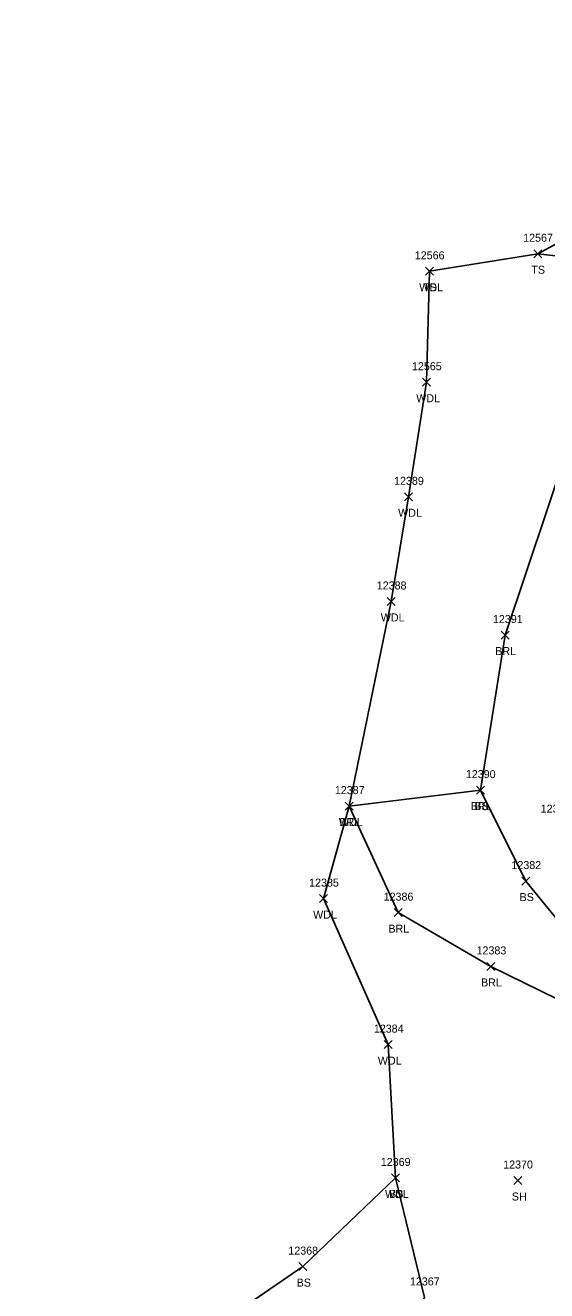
# Model space of a CAD drawing. Extents: x 1482574 to 1485769, y 580696 to 595649.
# Drawn here: x 1482603.7 to 1482734.1, y 583856.2 to 584172.5 of the extents above; entities that cross this region are included whole.
import ezdxf

# ---------------------------------------------------------------- set-up
doc = ezdxf.new("R2010")
doc.units = 0
for name, color, linetype in [('L_A', 7, 'Continuous'), ('L_I', 7, 'Continuous'), ('L_TIC', 7, 'Continuous'), ('LABL', 7, 'Continuous'), ('LAWA', 7, 'Continuous'), ('LELB', 7, 'Continuous'), ('LSOGP', 7, 'Continuous')]:
    doc.layers.add(name, color=color, linetype=linetype)

msp = doc.modelspace()

# ---------------------------------------------------------------- linework, layer by layer
at = {"layer": 'L_TIC'}
for points in [[(1482730.9, 584114.44), (1482732.9, 584116.44)], [(1482732.9, 584114.44), (1482730.9, 584116.44)], [(1482703.84, 584110.05), (1482705.84, 584112.05)], [(1482705.84, 584110.05), (1482703.84, 584112.05)], [(1482703.84, 584110.05), (1482705.84, 584112.05)], [(1482705.84, 584110.05), (1482703.84, 584112.05)], [(1482703.09, 584082.33), (1482705.09, 584084.33)], [(1482705.09, 584082.33), (1482703.09, 584084.33)], [(1482698.57, 584053.68), (1482700.57, 584055.68)], [(1482700.57, 584053.68), (1482698.57, 584055.68)], [(1482694.23, 584027.52), (1482696.23, 584029.52)], [(1482696.23, 584027.52), (1482694.23, 584029.52)], [(1482722.72, 584019.13), (1482724.72, 584021.13)], [(1482724.72, 584019.13), (1482722.72, 584021.13)], [(1482716.6, 583980.37), (1482718.6, 583982.37)], [(1482718.6, 583980.37), (1482716.6, 583982.37)], [(1482716.6, 583980.37), (1482718.6, 583982.37)], [(1482718.6, 583980.37), (1482716.6, 583982.37)], [(1482683.74, 583976.37), (1482685.74, 583978.37)], [(1482685.74, 583976.37), (1482683.74, 583978.37)], [(1482683.74, 583976.37), (1482685.74, 583978.37)], [(1482685.74, 583976.37), (1482683.74, 583978.37)], [(1482727.92, 583957.64), (1482729.92, 583959.64)], [(1482729.92, 583957.64), (1482727.92, 583959.64)], [(1482677.31, 583953.25), (1482679.31, 583955.25)], [(1482679.31, 583953.25), (1482677.31, 583955.25)], [(1482696, 583949.74), (1482698, 583951.74)], [(1482698, 583949.74), (1482696, 583951.74)], [(1482719.19, 583936.3), (1482721.19, 583938.3)], [(1482721.19, 583936.3), (1482719.19, 583938.3)], [(1482693.49, 583916.75), (1482695.49, 583918.75)], [(1482695.49, 583916.75), (1482693.49, 583918.75)], [(1482695.29, 583883.43), (1482697.29, 583885.43)], [(1482697.29, 583883.43), (1482695.29, 583885.43)], [(1482695.29, 583883.43), (1482697.29, 583885.43)], [(1482697.29, 583883.43), (1482695.29, 583885.43)], [(1482725.94, 583882.79), (1482727.94, 583884.79)], [(1482727.94, 583882.79), (1482725.94, 583884.79)], [(1482672.16, 583861.27), (1482674.16, 583863.27)], [(1482674.16, 583861.27), (1482672.16, 583863.27)]]:
    msp.add_lwpolyline(points, dxfattribs=at)
at = {"layer": 'LABL'}
msp.add_lwpolyline([(1482753.56, 583847.65), (1482763.33, 583886.22), (1482745, 583925.11), (1482720.19, 583937.3), (1482697, 583950.74), (1482684.74, 583977.37), (1482717.6, 583981.37), (1482723.72, 584020.13), (1482739.62, 584067.32), (1482755.38, 584079.52), (1482776.41, 584086.57), (1482767.77, 584111.34)], dxfattribs=at)
at = {"layer": 'LAWA'}
msp.add_lwpolyline([(1482646.57, 583758.04), (1482664.12, 583771.14), (1482676.22, 583794.96), (1482703.57, 583854.56), (1482696.29, 583884.43), (1482694.49, 583917.75), (1482678.31, 583954.25), (1482684.74, 583977.37), (1482695.23, 584028.52), (1482699.57, 584054.68), (1482704.09, 584083.33), (1482704.84, 584111.05)], dxfattribs=at)
at = {"layer": 'LELB'}
for points in [[(1482704.84, 584111.05), (1482731.9, 584115.44), (1482767.77, 584111.34)], [(1482774.05, 583875.26), (1482759.43, 583920.79), (1482750.22, 583932.64), (1482728.92, 583958.64), (1482717.6, 583981.37)], [(1482603.72, 583802.45), (1482624.35, 583828.83), (1482673.16, 583862.27), (1482696.29, 583884.43)]]:
    msp.add_lwpolyline(points, dxfattribs=at)
at = {"layer": 'LSOGP'}
msp.add_lwpolyline([(1482624.36, 583828.83), (1482673.16, 583862.27), (1482696.29, 583884.43), (1482694.49, 583917.75), (1482678.31, 583954.25), (1482684.74, 583977.37), (1482695.23, 584028.52), (1482699.57, 584054.68), (1482704.09, 584083.33), (1482704.84, 584111.05), (1482731.9, 584115.44), (1482800.36, 584152.56), (1482886.43, 584148.82), (1482927.74, 584160.45), (1482970.01, 584172.54)], dxfattribs=at)

# ---------------------------------------------------------------- texts
at = {"layer": 'L_A'}
for s, p in [('TS', (1482730.31, 584110.44)), ('WDL', (1482702.26, 584106.05)), ('TS', (1482703.25, 584106.05)), ('WDL', (1482701.51, 584078.33)), ('WDL', (1482696.99, 584049.68)), ('WDL', (1482692.65, 584023.52)), ('BRL', (1482721.27, 584015.13)), ('BRL', (1482715.15, 583976.37)), ('BS', (1482716.04, 583976.37)), ('WDL', (1482682.15, 583972.37)), ('BRL', (1482682.28, 583972.37)), ('BS', (1482727.36, 583953.64)), ('WDL', (1482675.72, 583949.25)), ('BRL', (1482694.55, 583945.74)), ('BRL', (1482717.73, 583932.3)), ('WDL', (1482691.91, 583912.75)), ('WDL', (1482693.71, 583879.43)), ('BS', (1482694.73, 583879.43)), ('SH', (1482725.43, 583878.79)), ('BS', (1482671.6, 583857.27))]:
    msp.add_text(s, height=2, dxfattribs=at).set_placement(p)
at = {"layer": 'L_I'}
for s, p in [('12567', (1482728.26, 584118.44)), ('12566', (1482701.15, 584114.05)), ('12566', (1482701.15, 584114.05)), ('12565', (1482700.45, 584086.33)), ('12389', (1482695.97, 584057.68)), ('12388', (1482691.64, 584031.52)), ('12391', (1482720.7, 584023.13)), ('12390', (1482713.93, 583984.37)), ('12390', (1482713.93, 583984.37)), ('12387', (1482681.15, 583980.37)), ('12387', (1482681.15, 583980.37)), ('12379', (1482732.63, 583975.73)), ('12382', (1482725.33, 583961.64)), ('12385', (1482674.72, 583957.25)), ('12386', (1482693.36, 583953.74)), ('12383', (1482716.6, 583940.3)), ('12384', (1482690.9, 583920.75)), ('12369', (1482692.65, 583887.43)), ('12369', (1482692.65, 583887.43)), ('12370', (1482723.26, 583886.79)), ('12368', (1482669.52, 583865.27)), ('12367', (1482699.93, 583857.56))]:
    msp.add_text(s, height=2, dxfattribs=at).set_placement(p)

doc.saveas('drawing.dxf')
